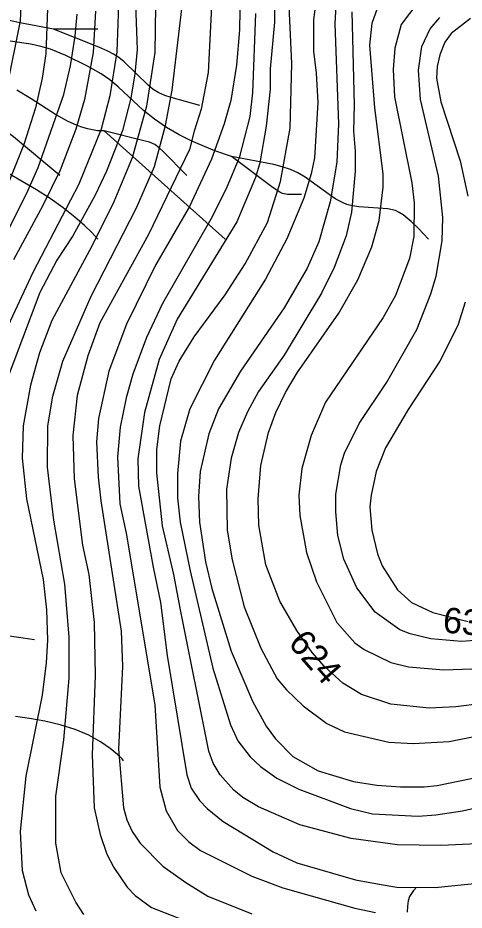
# Model space of a CAD drawing. Extents: x -709584 to -702006, y -1161789 to -1157496.
# Drawn here: x -708901 to -708725.5, y -1160958.2 to -1160607.6 of the extents above; entities that cross this region are included whole.
import ezdxf

# ---------------------------------------------------------------- set-up
doc = ezdxf.new("R2010")
doc.units = 0
for name, color, linetype in [('120_vrstevnice hlavní', 7, 'Continuous'), ('121_vrstevnice hlavní_popis', 7, 'Continuous'), ('122_vrstevnice základní', 7, 'Continuous'), ('411_akumulovaný odtok', 7, 'Continuous')]:
    doc.layers.add(name, color=color, linetype=linetype)

msp = doc.modelspace()

# ---------------------------------------------------------------- linework, layer by layer
at = {"layer": '120_vrstevnice hlavní'}
for points in [[(-708813.45, -1160589.08), (-708813.89, -1160612.23), (-708815.04, -1160626.11), (-708817.21, -1160640), (-708819.82, -1160649.25), (-708824.88, -1160663.14), (-708833.56, -1160681.65), (-708846.86, -1160704.8), (-708858.29, -1160727.94), (-708865.23, -1160746.46), (-708869.28, -1160764.97), (-708870.01, -1160774.23), (-708869.43, -1160788.11), (-708868.42, -1160797.37), (-708860.32, -1160848.57), (-708859.88, -1160862.46), (-708861.47, -1160894.86), (-708859.45, -1160918), (-708858.15, -1160922.63), (-708855.98, -1160927.26), (-708852.94, -1160931.89)], [(-708861.18, -1160594.87), (-708862.05, -1160620.9), (-708864.8, -1160638.26), (-708868.27, -1160651.28), (-708876.95, -1160672.98), (-708895.03, -1160707.69), (-708909.35, -1160738.07)], [(-708775.84, -1160600.07), (-708776.42, -1160609.91), (-708774.98, -1160649.25), (-708775.56, -1160664.3), (-708778.16, -1160679.92), (-708782.64, -1160695.54), (-708787.27, -1160705.96), (-708796.24, -1160721.58), (-708813.45, -1160746.46), (-708822.13, -1160761.21), (-708825.89, -1160771.04), (-708829.36, -1160785.8), (-708829.94, -1160795.63), (-708829.51, -1160805.76), (-708827.19, -1160821.38), (-708824.73, -1160831.79), (-708817.07, -1160856.39), (-708808.68, -1160876.06), (-708803.33, -1160885.89), (-708799.71, -1160890.81), (-708792.91, -1160897.75), (-708782.93, -1160903.39), (-708769.05, -1160907.59), (-708759.79, -1160909.03), (-708750.53, -1160909.76), (-708741.27, -1160909.76), (-708736.07, -1160909.18), (-708710.03, -1160903.83)], [(-708723.05, -1160607.89), (-708730.57, -1160613.67), (-708733.17, -1160617.14), (-708735.05, -1160622.06), (-708736.07, -1160626.69), (-708736.36, -1160631.32), (-708734.62, -1160640.57), (-708727.1, -1160663.72), (-708724.06, -1160677.6)], [(-708725.07, -1160719.26), (-708727.97, -1160728.52), (-708735.05, -1160742.41), (-708747.49, -1160761.5), (-708756.46, -1160776.54), (-708760.08, -1160785.8), (-708762.1, -1160795.06), (-708762.54, -1160799.68), (-708761.81, -1160808.94), (-708759.64, -1160818.2), (-708757.76, -1160822.83), (-708751.71, -1160832.37), (-708746.17, -1160837.26), (-708737.85, -1160841.18), (-708723.92, -1160844.81)], [(-708852.94, -1160931.89), (-708843.97, -1160940.86), (-708835, -1160947.37), (-708826.33, -1160952.72), (-708808.97, -1160959.66)]]:
    msp.add_lwpolyline(points, dxfattribs=at)
at = {"layer": '122_vrstevnice základní'}
for points in [[(-708905.16, -1160634.79), (-708899.95, -1160608.75), (-708899.66, -1160602.97), (-708897.06, -1160582.72), (-708893.58, -1160565.36), (-708889.1, -1160550.9), (-708885.2, -1160542.22)], [(-708887.22, -1160756.29), (-708883.32, -1160742.41), (-708872.18, -1160716.95), (-708854.39, -1160682.23), (-708847.3, -1160666.03), (-708842.96, -1160649.83), (-708840.35, -1160635.95), (-708834.57, -1160587.35)], [(-708824.01, -1160587.35), (-708826.18, -1160629), (-708828.93, -1160643.47), (-708831.68, -1160652.15), (-708833.49, -1160659.27), (-708849.61, -1160692.65), (-708868.71, -1160727.36), (-708873.48, -1160740.38), (-708877.67, -1160756), (-708879.41, -1160771.62), (-708878.83, -1160788.69), (-708875.5, -1160814.73), (-708873.05, -1160826.3), (-708871.02, -1160845.1), (-708870.59, -1160865.93), (-708871.74, -1160897.17), (-708871.02, -1160918), (-708868.56, -1160928.42), (-708865.96, -1160936.23), (-708863.21, -1160941.44)], [(-708855.11, -1160591.4), (-708854.1, -1160620.04), (-708854.96, -1160629.58), (-708856.56, -1160639.13), (-708859.88, -1160651.86), (-708866.1, -1160667.77), (-708870.59, -1160677.31), (-708879.41, -1160693.23), (-708885.63, -1160702.77), (-708892.28, -1160715.5), (-708906.02, -1160751.66)], [(-708799.9, -1160593.21), (-708800.14, -1160609.33), (-708801.73, -1160627.56), (-708801.73, -1160635.66), (-708803.33, -1160650.12), (-708805.79, -1160664.59)], [(-708889.1, -1160596.6), (-708889.97, -1160621.77), (-708891.42, -1160631.32), (-708894.02, -1160642.89), (-708898.65, -1160657.35), (-708907.9, -1160680.5)], [(-708783.22, -1160596.6), (-708784.81, -1160608.18), (-708784.81, -1160620.61), (-708783.66, -1160629.29), (-708783.08, -1160640.86), (-708784.38, -1160662.56), (-708785.68, -1160668.93), (-708788.57, -1160678.47), (-708795.23, -1160694.38), (-708803.62, -1160710.29), (-708823.72, -1160742.12), (-708833.41, -1160761.21)], [(-708720.45, -1160932.18), (-708734.62, -1160932.76), (-708751.69, -1160932.47), (-708769.91, -1160930.01), (-708790.16, -1160924.66), (-708806.36, -1160917.57), (-708812.58, -1160913.95), (-708816.06, -1160911.06), (-708821.41, -1160904.99), (-708824.16, -1160900.36), (-708825.89, -1160895.73), (-708837.03, -1160840.19), (-708839.63, -1160826.3), (-708844.12, -1160807.21), (-708846.29, -1160786.38), (-708846.29, -1160777.12), (-708845.13, -1160767.86), (-708840.65, -1160749.35), (-708837.61, -1160742.41), (-708831.68, -1160732.86), (-708819.53, -1160716.37), (-708811.57, -1160704.22), (-708802.89, -1160688.02), (-708797.69, -1160671.82), (-708793.92, -1160650.99), (-708793.2, -1160625.53), (-708794.5, -1160600.07)], [(-708846.86, -1160602.97), (-708847.15, -1160621.19), (-708850.34, -1160642.31), (-708855.98, -1160662.56), (-708863.21, -1160679.92), (-708871.89, -1160697.28), (-708887.65, -1160726.49), (-708892.43, -1160739.22), (-708896.04, -1160751.95), (-708898.94, -1160767.86), (-708899.23, -1160780.59), (-708897.63, -1160796.5), (-708890.98, -1160828.32)], [(-708718.42, -1160876.92), (-708728.83, -1160878.23), (-708739.25, -1160878.8), (-708754.29, -1160877.21), (-708765.86, -1160873.45), (-708773.24, -1160868.97), (-708780.47, -1160862.46), (-708785.25, -1160856.96), (-708791.32, -1160848.28), (-708797.97, -1160836.71), (-708803.47, -1160822.54), (-708806.22, -1160806.92), (-708806.51, -1160796.5), (-708805.5, -1160783.48), (-708802.46, -1160770.47), (-708799.57, -1160762.66), (-708795.8, -1160754.84), (-708791.18, -1160747.03), (-708774.83, -1160723.6), (-708767.31, -1160710.58), (-708761.81, -1160697.56), (-708758.92, -1160687.15), (-708757.33, -1160674.13), (-708757.33, -1160668.93), (-708760.66, -1160642.89), (-708762.54, -1160618.3), (-708761.67, -1160609.62), (-708758.92, -1160601.96)], [(-708743.73, -1160601.52), (-708750.22, -1160610.21), (-708752.74, -1160619.5), (-708753.42, -1160627.85), (-708752.84, -1160638.55), (-708746.05, -1160672.4), (-708745.18, -1160680.21), (-708745.32, -1160693.52), (-708747.06, -1160702.19), (-708752.56, -1160716.66), (-708757.33, -1160725.34), (-708780.04, -1160758.61), (-708785.68, -1160771.62), (-708789.3, -1160784.64), (-708790.45, -1160795.06), (-708790.16, -1160803.16), (-708787.56, -1160817.62), (-708783.51, -1160829.19), (-708775.55, -1160845.1), (-708768.47, -1160853.2), (-708764.85, -1160855.81), (-708754.29, -1160860.87), (-708747.35, -1160862.6), (-708733.46, -1160863.76), (-708722.47, -1160863.33)], [(-708914.7, -1160710.58), (-708897.63, -1160676.74), (-708893.01, -1160666.32), (-708882.88, -1160637.68), (-708880.28, -1160626.4), (-708878.4, -1160614.83), (-708877.67, -1160606.15)], [(-708870.44, -1160604.99), (-708871.31, -1160621.19), (-708874.78, -1160639.71), (-708878.25, -1160651.28), (-708884.33, -1160667.48), (-708891.13, -1160681.36), (-708902.7, -1160702.63)], [(-708807.52, -1160605.86), (-708808.68, -1160637.1), (-708809.83, -1160646.36), (-708814.03, -1160662.56), (-708818.8, -1160674.13), (-708824.59, -1160685.7), (-708844.12, -1160719.84), (-708850.34, -1160733.15), (-708855.83, -1160747.61), (-708858.44, -1160756.87), (-708860.75, -1160768.44), (-708861.76, -1160780.01), (-708860.89, -1160798.53), (-708858.44, -1160810.1)], [(-708769.62, -1160605.28), (-708768.76, -1160641.73), (-708769.05, -1160652.15), (-708768.32, -1160659.96), (-708768.32, -1160667.77), (-708769.77, -1160683.97), (-708771.94, -1160693.23), (-708776.57, -1160705.67), (-708781.63, -1160715.79), (-708796.24, -1160740.09), (-708806.36, -1160754.41), (-708810.7, -1160762.37), (-708814.18, -1160770.47), (-708817.07, -1160780.59), (-708818.95, -1160792.74), (-708818.66, -1160808.94), (-708816.78, -1160820.51), (-708812.01, -1160839.03), (-708805.5, -1160855.23), (-708798.99, -1160867.23), (-708795.37, -1160871.57), (-708788.86, -1160877.94), (-708779.46, -1160884.88), (-708772.52, -1160888.06), (-708755.16, -1160892.11), (-708745.61, -1160892.69), (-708731.44, -1160891.97), (-708713.21, -1160888.21)], [(-708712.34, -1160851.61), (-708726.52, -1160852.62), (-708738.67, -1160851.61), (-708746.77, -1160849.59), (-708750.82, -1160848), (-708760.51, -1160841.05), (-708767.74, -1160831.51), (-708772.81, -1160820.22), (-708775.12, -1160810.97), (-708775.99, -1160801.71), (-708775.99, -1160794.77), (-708773.96, -1160783.2), (-708772.52, -1160778.57), (-708766.73, -1160766.99), (-708755.88, -1160750.79), (-708744.17, -1160729.97), (-708738.67, -1160716.08), (-708736.5, -1160709.14), (-708734.19, -1160695.25), (-708733.9, -1160685.99), (-708735.63, -1160669.79), (-708742.72, -1160639.71), (-708743.44, -1160628.14), (-708742.14, -1160618.88), (-708738.82, -1160611.94), (-708735.05, -1160607.45)], [(-708805.79, -1160664.59), (-708807.52, -1160670.37), (-708814.9, -1160687.73), (-708838.33, -1160725.92), (-708845.42, -1160741.83), (-708851.2, -1160762.66), (-708853.81, -1160780.88), (-708853.52, -1160791.58), (-708847.73, -1160823.41), (-708844.84, -1160837.29), (-708842.24, -1160858.12), (-708834.57, -1160904.99), (-708832.83, -1160910.19), (-708829.51, -1160915.11), (-708826.61, -1160918.29), (-708820.25, -1160923.36), (-708800.58, -1160935.22), (-708791.32, -1160939.55), (-708768.18, -1160946.21), (-708758.92, -1160947.94), (-708751.98, -1160949.1), (-708736.94, -1160949.25), (-708713.79, -1160946.93)], [(-708875.07, -1160959.95), (-708878.25, -1160955.03), (-708883.89, -1160943.46), (-708886.06, -1160931.89), (-708886.06, -1160913.38), (-708882.88, -1160891.24), (-708880.86, -1160867.09), (-708880.86, -1160850.89), (-708882.45, -1160830.06), (-708886.79, -1160804.89), (-708889.39, -1160784.06), (-708889.25, -1160767.86), (-708887.22, -1160756.29)], [(-708833.41, -1160761.21), (-708837.03, -1160773.94), (-708838.19, -1160786.67), (-708838.19, -1160796.21), (-708837.17, -1160805.76), (-708833.27, -1160824.85), (-708824.3, -1160863.04), (-708817.36, -1160885.31), (-708814.46, -1160891.68), (-708809.69, -1160897.9), (-708805.64, -1160901.8), (-708799.13, -1160906.29), (-708790.45, -1160910.63), (-708770.2, -1160918.29), (-708761.52, -1160920.32), (-708743.59, -1160921.19), (-708736.65, -1160920.75), (-708726.23, -1160919.16), (-708701.93, -1160913.52)], [(-708858.44, -1160810.1), (-708847.15, -1160877.5), (-708845.13, -1160909.9), (-708842.67, -1160919.16), (-708838.19, -1160926.83), (-708833.7, -1160931.31), (-708829.22, -1160934.78), (-708808.97, -1160944.76), (-708796.82, -1160949.39), (-708768.47, -1160957.35), (-708760.37, -1160959.08)], [(-708890.98, -1160828.32), (-708889.68, -1160840.19), (-708889.39, -1160852.04), (-708889.82, -1160861.01), (-708891.42, -1160873.74), (-708897.78, -1160905.56), (-708900.09, -1160927.26), (-708899.23, -1160942.59), (-708896.77, -1160952.14), (-708893.87, -1160958.5)], [(-708863.21, -1160941.44), (-708858, -1160949.1), (-708854.82, -1160952.43), (-708848.46, -1160957.2), (-708835.29, -1160962.26)]]:
    msp.add_lwpolyline(points, dxfattribs=at)
at = {"layer": '411_akumulovaný odtok'}
for p, q in [((-708869.49, -1160612), (-708886.99, -1160612)), ((-708819.49, -1160694.5), (-708866.99, -1160652))]:
    msp.add_line(p, q, dxfattribs=at)
for points in [[(-708886.99, -1160612), (-708900.14, -1160609.53), (-708906.14, -1160608.25), (-708910.38, -1160606.99), (-708913.02, -1160605.79), (-708915.49, -1160604.3), (-708920.26, -1160600.91), (-708951.99, -1160577)], [(-708884.49, -1160669.5), (-708902.75, -1160654.38), (-708907.43, -1160650.8), (-708910.67, -1160648.63), (-708914.09, -1160646.79), (-708917.69, -1160645.27), (-708936.28, -1160638.74), (-708939.82, -1160637.15), (-708943.1, -1160635.17), (-708946.13, -1160632.79), (-708950.42, -1160628.84), (-708966.99, -1160612)], [(-708829.49, -1160642), (-708840.64, -1160638.94), (-708843.23, -1160638.06), (-708845.56, -1160637.06), (-708847.72, -1160635.73), (-708849.74, -1160634.09), (-708859.22, -1160624.89), (-708861.23, -1160623.21), (-708863.35, -1160621.79), (-708865.58, -1160620.61), (-708869.08, -1160619.07), (-708886.99, -1160612)], [(-708816.99, -1160662), (-708823.49, -1160659.87), (-708832.52, -1160656.09), (-708837.57, -1160653.58), (-708842.57, -1160650.67), (-708847.31, -1160647.38), (-708851.55, -1160643.97), (-708861.52, -1160634.71), (-708864.8, -1160631.97), (-708868.24, -1160629.54), (-708873.56, -1160626.61), (-708882.1, -1160622.35), (-708888.12, -1160619.87), (-708891.96, -1160618.78), (-708895.92, -1160617.97), (-708912.32, -1160615.54)], [(-708866.99, -1160652), (-708869.73, -1160651.95), (-708873.64, -1160651.22), (-708876.19, -1160650.44), (-708878.84, -1160649.4), (-708881.47, -1160648.19), (-708886.23, -1160645.56), (-708895.69, -1160639.35), (-708901.42, -1160635.94)], [(-708834.49, -1160669.5), (-708843.83, -1160660.07), (-708845.44, -1160658.59), (-708847.18, -1160657.34), (-708849.22, -1160656.47), (-708851.4, -1160655.84), (-708866.99, -1160652)], [(-708869.49, -1160694.5), (-708871.94, -1160691.93), (-708874.83, -1160689.23), (-708878.62, -1160685.93), (-708883.18, -1160682.29), (-708888.34, -1160678.58), (-708893.62, -1160675.22), (-708914.74, -1160663.03)], [(-708789.49, -1160677), (-708795.01, -1160677.01), (-708796.87, -1160676.65), (-708797.98, -1160676.13), (-708800.59, -1160674.35), (-708816.99, -1160662)], [(-708739.49, -1160694.5), (-708743.43, -1160690.37), (-708746.38, -1160687.56), (-708749.53, -1160685), (-708751.07, -1160684.01), (-708752.52, -1160683.32), (-708755.54, -1160682.59), (-708766.9, -1160681.79), (-708770.07, -1160681.29), (-708771.59, -1160680.86), (-708773.07, -1160680.28), (-708775.9, -1160678.77), (-708778.63, -1160676.98), (-708788.06, -1160670.21), (-708790.86, -1160668.49), (-708793.84, -1160667.1), (-708797.01, -1160666.06), (-708800.29, -1160665.23), (-708816.99, -1160662)], [(-708894.49, -1160852), (-708908.99, -1160849.93)], [(-708859.49, -1160899.5), (-708860.03, -1160898.7), (-708861.79, -1160896.98), (-708864.64, -1160894.65), (-708868.44, -1160892.03), (-708873.08, -1160889.44), (-708878.46, -1160887.15), (-708884.31, -1160885.3), (-708890.37, -1160883.86), (-708896.36, -1160882.81), (-708901.97, -1160882.11)], [(-708744.49, -1160949.5), (-708745.49, -1160950.4), (-708746.94, -1160952.82), (-708747.52, -1160954.48), (-708747.85, -1160956.61), (-708747.9, -1160958.98)]]:
    msp.add_lwpolyline(points, dxfattribs=at)

# ---------------------------------------------------------------- texts
at = {"layer": '121_vrstevnice hlavní_popis'}
for s, rotation, p in [('630', 355.1266, (-708734.13, -1160849.06)), ('624', 311.2348, (-708795.07, -1160853.52))]:
    msp.add_text(s, height=10, rotation=rotation, dxfattribs=at).set_placement(p)

doc.saveas('drawing.dxf')
